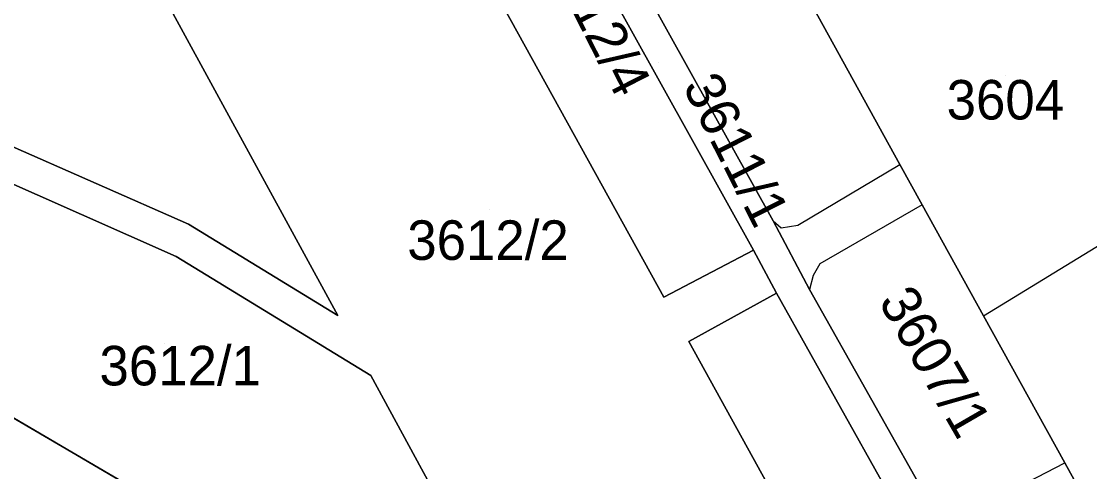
# Model space of a CAD drawing. Extents: x -262715 to -259381, y -1237238 to -1231182.
# Drawn here: x -261712.6 to -261658.4, y -1235962.8 to -1235940.1 of the extents above; entities that cross this region are included whole.
import ezdxf

# ---------------------------------------------------------------- set-up
doc = ezdxf.new("R2010")
doc.units = 0
for name, color, linetype in [('body_kn', 7, 'Continuous'), ('kladpar_druhypozemkov', 7, 'Continuous'), ('kladpar_hranice', 7, 'Continuous'), ('kladpar_parcelnecisla', 7, 'Continuous'), ('kladpar_plochy', 7, 'Continuous'), ('zappar_hrandruhpozemk', 7, 'Continuous')]:
    doc.layers.add(name, color=color, linetype=linetype)

msp = doc.modelspace()

# ---------------------------------------------------------------- linework, layer by layer
at = {"layer": 'body_kn'}
for p, q in [((-261668.05, -1235947.31), (-261668.05, -1235947.31)), ((-261666.92, -1235949.36), (-261666.92, -1235949.36)), ((-261666.92, -1235949.36), (-261666.92, -1235949.36)), ((-261704.09, -1235950.34), (-261704.09, -1235950.34)), ((-261674.47, -1235950.17), (-261674.47, -1235950.17)), ((-261674.47, -1235950.17), (-261674.47, -1235950.17)), ((-261674.07, -1235950.51), (-261674.07, -1235950.51)), ((-261673.23, -1235950.38), (-261673.23, -1235950.38)), ((-261675.47, -1235951.64), (-261675.47, -1235951.64)), ((-261704.72, -1235951.97), (-261704.72, -1235951.97)), ((-261672.1, -1235952.34), (-261672.1, -1235952.34)), ((-261672.44, -1235952.93), (-261672.44, -1235952.93)), ((-261674.3, -1235953.82), (-261674.3, -1235953.82)), ((-261672.63, -1235953.64), (-261672.63, -1235953.64)), ((-261680.01, -1235954.03), (-261680.01, -1235954.03)), ((-261696.53, -1235954.95), (-261696.53, -1235954.95)), ((-261663.81, -1235954.97), (-261663.81, -1235954.97)), ((-261663.81, -1235954.97), (-261663.81, -1235954.97)), ((-261678.75, -1235956.26), (-261678.75, -1235956.26)), ((-261678.75, -1235956.26), (-261678.75, -1235956.26)), ((-261694.85, -1235957.99), (-261694.85, -1235957.99)), ((-261659.69, -1235962.41), (-261659.69, -1235962.41))]:
    msp.add_line(p, q, dxfattribs=at)
at = {"layer": 'kladpar_druhypozemkov'}
for p, q in [((-261680.29, -1235942.14), (-261680.29, -1235942.14)), ((-261662.69, -1235942.79), (-261662.69, -1235942.79)), ((-261688.85, -1235949.59), (-261688.85, -1235949.59)), ((-261705.33, -1235956.38), (-261705.33, -1235956.38)), ((-261664.84, -1235957.73), (-261664.84, -1235957.73))]:
    msp.add_line(p, q, dxfattribs=at)
at = {"layer": 'kladpar_hranice'}
for p, q in [((-261723.25, -1235954.12), (-261684.71, -1235976.66)), ((-261684.71, -1235976.66), (-261723.25, -1235954.12))]:
    msp.add_line(p, q, dxfattribs=at)
for points in [[(-261695.81, -1235907.56), (-261675.5, -1235895.7), (-261674.4, -1235895.46), (-261673.6, -1235896.15), (-261671.85, -1235899.65), (-261675.4, -1235901.49), (-261674.18, -1235903.2), (-261676.13, -1235904.26), (-261677.56, -1235901.66), (-261686.11, -1235906.33), (-261677.8, -1235921.23), (-261681.42, -1235922.93), (-261676.49, -1235932.07), (-261675.01, -1235934.73), (-261672.21, -1235939.8), (-261668.05, -1235947.31), (-261666.92, -1235949.36), (-261663.81, -1235954.97), (-261659.69, -1235962.41), (-261658.56, -1235964.46)], [(-261700.14, -1235910.44), (-261695.81, -1235907.56), (-261696.3, -1235908.79), (-261696.13, -1235910.23), (-261682.96, -1235934.42), (-261680.87, -1235938.67), (-261674.47, -1235950.17), (-261672.63, -1235953.64), (-261666.32, -1235964.83), (-261664.28, -1235968.72), (-261657.45, -1235980.76), (-261655.55, -1235984.37), (-261649.11, -1235996.09), (-261647.9, -1235998.2)], [(-261647.9, -1235998.2), (-261649.11, -1235996.09), (-261655.55, -1235984.37), (-261657.45, -1235980.76), (-261664.28, -1235968.72), (-261666.32, -1235964.83), (-261672.63, -1235953.64), (-261674.47, -1235950.17), (-261680.87, -1235938.67), (-261682.96, -1235934.42), (-261696.13, -1235910.23), (-261696.3, -1235908.79), (-261695.81, -1235907.56)], [(-261695.04, -1235916.46), (-261698.55, -1235920.54), (-261708.89, -1235932.33), (-261696.53, -1235954.95), (-261704.09, -1235950.34), (-261732.17, -1235937.98), (-261734.67, -1235933.67), (-261700.14, -1235910.44), (-261698.79, -1235910.77), (-261697.94, -1235911.57), (-261695.04, -1235916.46)], [(-261656.28, -1235993.3), (-261653.25, -1235991.72), (-261657.83, -1235983.33), (-261658.65, -1235981.75), (-261674.3, -1235953.82), (-261675.47, -1235951.64), (-261694.09, -1235918.19), (-261695.04, -1235916.46), (-261697.94, -1235911.57), (-261698.79, -1235910.77), (-261700.14, -1235910.44)], [(-261708.89, -1235932.33), (-261698.55, -1235920.54), (-261695.04, -1235916.46), (-261694.09, -1235918.19), (-261697.65, -1235922.13), (-261680.01, -1235954.03), (-261675.47, -1235951.64), (-261674.3, -1235953.82), (-261678.75, -1235956.26), (-261665.14, -1235980.9), (-261671.45, -1235984.42)], [(-261658.56, -1235964.46), (-261659.69, -1235962.41), (-261663.81, -1235954.97), (-261666.92, -1235949.36), (-261668.05, -1235947.31), (-261672.21, -1235939.8), (-261675.01, -1235934.73), (-261676.49, -1235932.07), (-261681.42, -1235922.93), (-261677.8, -1235921.23), (-261670.26, -1235917.68)], [(-261694.09, -1235918.19), (-261675.47, -1235951.64), (-261680.01, -1235954.03), (-261697.65, -1235922.13), (-261694.09, -1235918.19)], [(-261684.71, -1235976.66), (-261694.85, -1235957.99), (-261704.72, -1235951.97), (-261730.8, -1235940.42), (-261732.17, -1235937.98), (-261704.09, -1235950.34), (-261696.53, -1235954.95), (-261708.89, -1235932.33)], [(-261730.8, -1235940.42), (-261704.72, -1235951.97), (-261694.85, -1235957.99), (-261684.71, -1235976.66)], [(-261678.75, -1235956.26), (-261674.3, -1235953.82), (-261658.65, -1235981.75), (-261667.51, -1235986.73)], [(-261671.45, -1235984.42), (-261665.14, -1235980.9), (-261678.75, -1235956.26)]]:
    msp.add_lwpolyline(points, dxfattribs=at)
at = {"layer": 'kladpar_plochy'}
for points in [[(-261658.65, -1235981.75), (-261674.3, -1235953.82), (-261675.47, -1235951.64), (-261694.09, -1235918.19), (-261695.04, -1235916.46), (-261697.94, -1235911.57), (-261698.79, -1235910.77), (-261700.14, -1235910.44), (-261695.81, -1235907.56), (-261696.3, -1235908.79), (-261696.13, -1235910.23), (-261682.96, -1235934.42), (-261680.87, -1235938.67), (-261674.47, -1235950.17), (-261672.63, -1235953.64), (-261666.32, -1235964.83)], [(-261658.56, -1235964.46), (-261659.69, -1235962.41), (-261663.81, -1235954.97), (-261666.92, -1235949.36), (-261668.05, -1235947.31), (-261672.21, -1235939.8), (-261675.01, -1235934.73), (-261676.49, -1235932.07), (-261681.42, -1235922.93), (-261677.8, -1235921.23), (-261670.26, -1235917.68), (-261666.77, -1235923.94), (-261664.69, -1235922.79), (-261662.88, -1235926.08), (-261664.95, -1235927.23), (-261661.57, -1235933.29), (-261658.35, -1235939.1)], [(-261666.32, -1235964.83), (-261672.63, -1235953.64), (-261674.47, -1235950.17), (-261680.87, -1235938.67)], [(-261672.21, -1235939.8), (-261668.05, -1235947.31), (-261666.92, -1235949.36), (-261663.81, -1235954.97), (-261659.69, -1235962.41), (-261658.56, -1235964.46)]]:
    msp.add_lwpolyline(points, dxfattribs=at)
for points in [[(-261695.04, -1235916.46), (-261698.55, -1235920.54), (-261708.89, -1235932.33), (-261696.53, -1235954.95), (-261704.09, -1235950.34), (-261732.17, -1235937.98), (-261734.67, -1235933.67), (-261700.14, -1235910.44), (-261698.79, -1235910.77), (-261697.94, -1235911.57)], [(-261708.89, -1235932.33), (-261698.55, -1235920.54), (-261695.04, -1235916.46), (-261694.09, -1235918.19), (-261697.65, -1235922.13), (-261680.01, -1235954.03), (-261675.47, -1235951.64), (-261674.3, -1235953.82), (-261678.75, -1235956.26), (-261665.14, -1235980.9), (-261671.45, -1235984.42), (-261684.71, -1235976.66), (-261694.85, -1235957.99), (-261704.72, -1235951.97), (-261730.8, -1235940.42), (-261732.17, -1235937.98), (-261704.09, -1235950.34), (-261696.53, -1235954.95)], [(-261694.09, -1235918.19), (-261675.47, -1235951.64), (-261680.01, -1235954.03), (-261697.65, -1235922.13)], [(-261730.8, -1235940.42), (-261704.72, -1235951.97), (-261694.85, -1235957.99), (-261684.71, -1235976.66), (-261723.25, -1235954.12)], [(-261678.75, -1235956.26), (-261674.3, -1235953.82), (-261658.65, -1235981.75), (-261667.51, -1235986.73), (-261671.45, -1235984.42), (-261665.14, -1235980.9)], [(-261723.03, -1235954.52), (-261723.25, -1235954.12), (-261684.71, -1235976.66), (-261676.5, -1235991.8), (-261682.56, -1235995.23), (-261701.77, -1236005.48), (-261702.41, -1236004.06), (-261702.33, -1236002.42), (-261701.74, -1236000.04), (-261699.37, -1235992.87), (-261697.82, -1235990.7), (-261701.25, -1235984.93), (-261703.56, -1235984.98), (-261711.6, -1235983.91), (-261713.49, -1235983.64), (-261714.4, -1235982.92), (-261726.33, -1235962.87), (-261726.38, -1235961.73), (-261725.95, -1235960.46)]]:
    msp.add_lwpolyline(points, close=True, dxfattribs=at)
at = {"layer": 'zappar_hrandruhpozemk'}
for p, q in [((-261673.23, -1235950.38), (-261668.05, -1235947.31)), ((-261663.81, -1235954.97), (-261653.15, -1235948.44)), ((-261666.92, -1235949.36), (-261672.1, -1235952.34)), ((-261665, -1235965.13), (-261659.69, -1235962.41))]:
    msp.add_line(p, q, dxfattribs=at)
for points in [[(-261674.47, -1235950.17), (-261674.07, -1235950.51), (-261673.23, -1235950.38)], [(-261672.1, -1235952.34), (-261672.44, -1235952.93), (-261672.63, -1235953.64)]]:
    msp.add_lwpolyline(points, dxfattribs=at)

# ---------------------------------------------------------------- texts
at = {"layer": 'kladpar_parcelnecisla'}
for s, rotation, p in [('3612/4', 297, (-261686.093, -1235936.749)), ('3611/1', 297, (-261679.082, -1235943.356)), ('3607/1', 300, (-261669.17, -1235954.239))]:
    msp.add_text(s, height=2, rotation=rotation, dxfattribs=at).set_placement(p)
for s, p in [('3604', (-261665.684, -1235945.04)), ('3612/2', (-261693.006, -1235952.14)), ('3612/1', (-261708.6, -1235958.49))]:
    msp.add_text(s, height=2, dxfattribs=at).set_placement(p)

doc.saveas('drawing.dxf')
